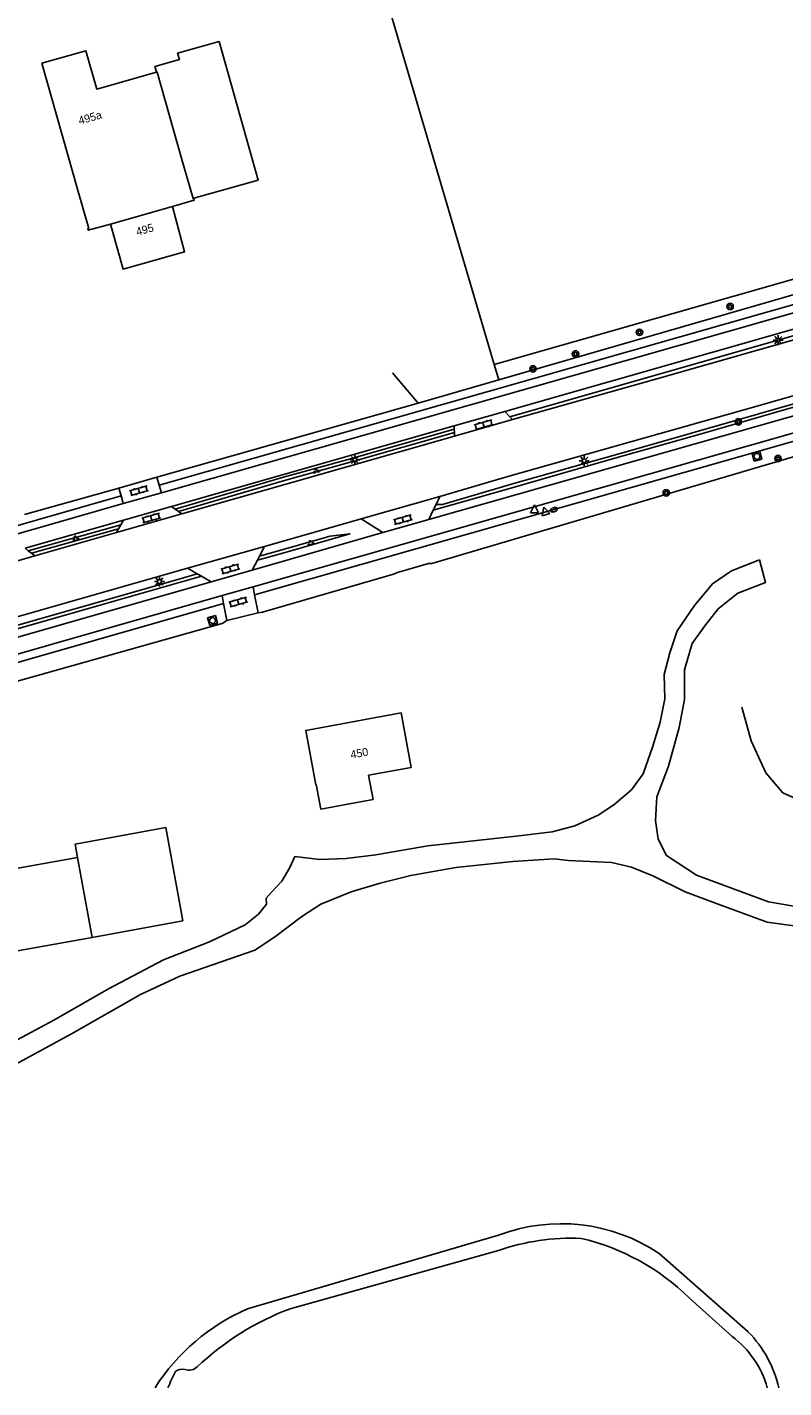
# Model space of a CAD drawing. Extents: x 124000 to 129000, y 395500 to 397503.
# Drawn here: x 127460.7 to 127555.3, y 395500 to 395670 of the extents above; entities that cross this region are included whole.
import ezdxf

# ---------------------------------------------------------------- set-up
doc = ezdxf.new("R2010")
doc.units = 0
for name, color, linetype in [('gg-afsc-erfafscheiding', 7, 'Continuous'), ('gg-afsc-hekwerk', 7, 'Continuous'), ('gg-anno-huisnummerreeks BGT', 7, 'Continuous'), ('gg-bbg-bijgebouw', 7, 'Continuous'), ('gg-bbg-bijgebouw onder overbouw', 7, 'Continuous'), ('gg-bbg-gedigitaliseerde bebouwing', 7, 'Continuous'), ('gg-bbg-hoofdgebouw', 7, 'Continuous'), ('gg-bbg-pand overbouw', 7, 'Continuous'), ('gg-bbg-tussenscheiding', 7, 'Continuous'), ('gg-knt-bronhoudergrens', 7, 'Continuous'), ('gg-knt-onverhard', 7, 'Continuous'), ('gg-knt-verharding', 7, 'Continuous'), ('gg-kntw-bovenkant insteek waterloop', 7, 'Continuous'), ('gg-kntw-midden sloot', 7, 'Continuous'), ('gg-kntw-waterlijn', 7, 'Continuous'), ('gt-grn-groengrens', 7, 'Continuous'), ('gt-grn-groengrens NZ', 7, 'Continuous'), ('gt-grn-weggrens', 7, 'Continuous'), ('gt-symb-boom', 7, 'Continuous'), ('gt-symb-brandkraan', 7, 'Continuous'), ('gt-symb-groenvak', 7, 'Continuous'), ('gt-symb-klinker verharding', 7, 'Continuous'), ('gt-symb-lichtmast', 7, 'Continuous'), ('gt-symb-rioolschacht', 7, 'Continuous'), ('gt-symb-waterafsluiter', 7, 'Continuous')]:
    doc.layers.add(name, color=color, linetype=linetype)

# ---------------------------------------------------------------- blocks, each defined once
blk = doc.blocks.new('gt0-GRVAK')
at = {"layer": 'gt-symb-groenvak'}
for p, q in [((-0.11, 0.19), (-0.23, 0.24)), ((-0.18, 0.15), (0.09, 0.15)), ((-0.09, 0.21), (-0.16, 0.32)), ((-0.05, 0.21), (-0.05, 0.39)), ((0, 0.21), (0.06, 0.32)), ((0.01, 0.19), (0.13, 0.24)), ((0.26, -0.05), (0.2, 0.06)), ((0.3, -0.05), (0.3, 0.13)), ((0.35, -0.05), (0.41, 0.06)), ((-0.25, -0.23), (-0.36, -0.18)), ((-0.32, -0.26), (-0.05, -0.26)), ((-0.23, -0.21), (-0.29, -0.09)), ((-0.18, -0.2), (-0.18, -0.02)), ((-0.14, -0.21), (-0.07, -0.09)), ((-0.12, -0.23), (0, -0.18)), ((0.24, -0.07), (0.12, -0.02)), ((0.17, -0.11), (0.44, -0.11)), ((0.37, -0.07), (0.49, -0.02))]:
    blk.add_line(p, q, dxfattribs=at)
blk = doc.blocks.new('gt0-LMAST')
at = {"layer": 'gt-symb-lichtmast'}
for p, q in [((-0.18, 0.17), (-0.45, 0.44)), ((-0.01, 0.25), (-0.01, 0.62)), ((0.17, 0.17), (0.44, 0.44)), ((-0.26, 0), (-0.63, 0)), ((-0.18, -0.18), (-0.45, -0.45)), ((-0.01, -0.25), (-0.01, -0.63)), ((0.44, -0.45), (0.17, -0.18)), ((0.24, 0), (0.62, 0))]:
    blk.add_line(p, q, dxfattribs=at)
blk.add_circle((-0.01, 0), 0.25, dxfattribs=at)
blk = doc.blocks.new('gt0-KL1')
at = {"layer": 'gt-symb-klinker verharding'}
for p, q in [((-1.15, 0.3), (1.15, 0.3)), ((-1, -0.3), (-1, 0.3)), ((-0.5, 0.3), (-0.5, 0.45)), ((0, -0.3), (0, 0.3)), ((0.5, 0.3), (0.5, 0.45)), ((1, -0.3), (1, 0.3)), ((-1.15, -0.3), (1.15, -0.3)), ((-0.5, -0.45), (-0.5, -0.3)), ((0.5, -0.45), (0.5, -0.3))]:
    blk.add_line(p, q, dxfattribs=at)
blk = doc.blocks.new('gt0-BOOM')
at = {"layer": 'gt-symb-boom'}
for radius in [0.4, 0.2]:
    blk.add_circle((0, 0), radius, dxfattribs=at)
blk = doc.blocks.new('gt0-WAFSL')
at = {"layer": 'gt-symb-waterafsluiter'}
for p, q in [((-0.5, -0.33), (0, 0.67)), ((0, 0.67), (0.5, -0.33)), ((0.5, -0.33), (-0.5, -0.33))]:
    blk.add_line(p, q, dxfattribs=at)
blk = doc.blocks.new('gt0-BR')
at = {"layer": 'gt-symb-brandkraan'}
for centre, radius, start, end in [((-0.24, 0), 0.206, 107.5669, 252.4331), ((0.6, -2.66), 3, 106.892, 107.5669), ((0, -0.69), 0.938, 73.108, 106.892), ((-0.6, -2.66), 3, 72.4331, 73.108), ((0.24, 0), 0.206, 287.567, 72.4331), ((0.6, 2.66), 3, 252.4331, 253.108), ((0, 0.69), 0.938, 253.108, 286.8921), ((-0.6, 2.66), 3, 286.8921, 287.567)]:
    blk.add_arc(centre, radius, start, end, dxfattribs=at)
blk = doc.blocks.new('gt0-RS')
at = {"layer": 'gt-symb-rioolschacht'}
blk.add_lwpolyline([(-0.5, -0.5), (0.5, -0.5), (0.5, 0.5), (-0.5, 0.5)], close=True, dxfattribs=at)
blk.add_circle((0, 0), 0.375, dxfattribs=at)

msp = doc.modelspace()

# ---------------------------------------------------------------- linework, layer by layer
at = {"layer": 'gg-afsc-erfafscheiding'}
for q in [(127506.32, 395626.8), (127476.88, 395613.76)]:
    msp.add_line((127509.55, 395622.99), q, dxfattribs=at)
msp.add_lwpolyline([(127461.94, 395588.96), (127424.85, 395578.59), (127338.47, 395554), (127244.9, 395526.7), (127198.93, 395513.11)], dxfattribs=at)
at = {"layer": 'gg-afsc-hekwerk'}
for p, q in [((127472.14, 395612.38), (127460.35, 395609.09)), ((127490.09, 395596.91), (127506.47, 395601.64)), ((127461.94, 395588.96), (127485.03, 395595.46))]:
    msp.add_line(p, q, dxfattribs=at)
msp.add_lwpolyline([(127511.27, 395602.97), (127563.22, 395618.31), (127606.33, 395630.56), (127605.96, 395631.77), (127618.53, 395635.36)], dxfattribs=at)
at = {"layer": 'gg-bbg-bijgebouw'}
for points in [[(127476.84, 395664.33), (127476.63, 395665.07), (127479.7, 395665.93), (127479.48, 395666.72), (127484.65, 395668.18), (127489.54, 395650.86), (127481.49, 395648.59)], [(127468.78, 395556.27), (127480.12, 395558.34), (127478.01, 395569.99), (127466.67, 395567.93), (127466.97, 395566.26)]]:
    msp.add_lwpolyline(points, dxfattribs=at)
at = {"layer": 'gg-bbg-bijgebouw onder overbouw'}
msp.add_line((127468.78, 395556.27), (127466.97, 395566.26), dxfattribs=at)
at = {"layer": 'gg-bbg-gedigitaliseerde bebouwing'}
msp.add_lwpolyline([(127500.95, 395572.95), (127503.9, 395573.49), (127503.35, 395576.51)], dxfattribs=at)
at = {"layer": 'gg-bbg-hoofdgebouw'}
for points in [[(127466.97, 395649.73), (127462.51, 395665.48), (127468.02, 395667.03), (127469.38, 395662.22), (127476.84, 395664.33)], [(127471.07, 395645.37), (127468.31, 395644.6), (127468.25, 395644.8), (127468.36, 395644.83), (127466.97, 395649.73)], [(127481.49, 395648.59), (127481.55, 395648.36), (127478.82, 395647.57)], [(127478.82, 395647.57), (127480.34, 395641.92), (127472.65, 395639.76), (127471.07, 395645.37)], [(127503.35, 395576.51), (127508.67, 395577.49), (127507.42, 395584.31), (127495.5, 395582.13), (127496.74, 395575.34), (127496.79, 395575.35), (127497.36, 395572.29), (127500.95, 395572.95)]]:
    msp.add_lwpolyline(points, dxfattribs=at)
at = {"layer": 'gg-bbg-pand overbouw'}
msp.add_lwpolyline([(127466.97, 395566.26), (127456.47, 395564.35), (127458.28, 395554.39), (127468.78, 395556.27)], dxfattribs=at)
at = {"layer": 'gg-bbg-tussenscheiding'}
msp.add_line((127471.07, 395645.37), (127478.82, 395647.57), dxfattribs=at)
for points in [[(127476.84, 395664.33), (127476.93, 395664.36), (127480.02, 395653.44)], [(127480.02, 395653.44), (127481.4, 395648.56), (127481.49, 395648.59)]]:
    msp.add_lwpolyline(points, dxfattribs=at)
at = {"layer": 'gg-knt-bronhoudergrens'}
for p in [(127490.69, 395723.96), (127589.88, 395648.02)]:
    msp.add_line(p, (127519.05, 395627.83), dxfattribs=at)
at = {"layer": 'gg-knt-onverhard'}
for points in [[(127455.4, 395541.33), (127464.01, 395545.92), (127470.82, 395549.82), (127477.7, 395553.47), (127483.48, 395555.7), (127487.93, 395557.84), (127489.6, 395559.18), (127490.6, 395560.42), (127490.54, 395561.15), (127491.21, 395561.9), (127492.49, 395563.29), (127493.51, 395564.99), (127494.13, 395566.38), (127497.24, 395565.99), (127500.55, 395566.13), (127504.25, 395566.59), (127510.76, 395567.7), (127521.8, 395568.93), (127526.3, 395569.46), (127529.11, 395570.18), (127532.06, 395571.54), (127534.01, 395572.82), (127536.2, 395574.69), (127537.68, 395576.69), (127538.88, 395580.16), (127539.8, 395583.13), (127540.39, 395586.05), (127540.29, 395589.12), (127541.02, 395591.8), (127541.9, 395594.57), (127544.09, 395597.74), (127546.32, 395600.42), (127548.71, 395602.07), (127552.21, 395603.43)], [(127556.52, 395560.15), (127553.35, 395560.71), (127544.33, 395564.04), (127540.58, 395566.51), (127539.56, 395568.55), (127539.22, 395570.85), (127539.39, 395573.83), (127540.84, 395577.67), (127542.17, 395582.47), (127542.85, 395585.97), (127542.85, 395589.67), (127543.78, 395592.98), (127545.38, 395595.17), (127547.04, 395597.31), (127549.52, 395599.26), (127552.97, 395600.58), (127552.21, 395603.43)], [(127562.93, 395556.84), (127553.19, 395558.15), (127547.05, 395560.43), (127542.93, 395561.96), (127538.87, 395563.97), (127536.23, 395565.02), (127533.7, 395565.61), (127528.32, 395565.87), (127526.53, 395566.08), (127521.38, 395565.75), (127514.27, 395565), (127508.62, 395564), (127504.79, 395563.02), (127501.15, 395561.94), (127497.37, 395560.43), (127495.01, 395558.87), (127491.59, 395556.28), (127489.11, 395554.67), (127479.77, 395551.41), (127474.82, 395549.13), (127466.21, 395544.23), (127455.91, 395538.64)]]:
    msp.add_lwpolyline(points, dxfattribs=at)
at = {"layer": 'gg-knt-verharding'}
for p, q in [((127520.38, 395621.96), (127613.76, 395648.55)), ((127514.03, 395620.15), (127520.38, 395621.96)), ((127514.1, 395618.89), (127521.35, 395620.96)), ((127521.01, 395621.31), (127520.38, 395621.96)), ((127521.35, 395620.96), (127521.01, 395621.31)), ((127478.71, 395610.09), (127514.03, 395620.15)), ((127514.03, 395620.15), (127514.05, 395619.74)), ((127514.05, 395619.74), (127514.08, 395619.33)), ((127514.08, 395619.33), (127514.1, 395618.89)), ((127479.99, 395609.17), (127514.1, 395618.89)), ((127472.14, 395612.38), (127472.41, 395611.41)), ((127476.88, 395613.76), (127477.16, 395612.76)), ((127477.16, 395612.76), (127477.44, 395611.8)), ((127472.41, 395611.41), (127472.68, 395610.45)), ((127477.44, 395611.8), (127472.68, 395610.45)), ((127512.26, 395611.35), (127502.4, 395608.54)), ((127511.78, 395610.35), (127512.26, 395611.35)), ((127472.68, 395610.45), (127336.89, 395571.74)), ((127471.82, 395606.84), (127479.99, 395609.17)), ((127472.71, 395608.38), (127478.71, 395610.09)), ((127479.17, 395609.76), (127478.71, 395610.09)), ((127479.58, 395609.47), (127479.17, 395609.76)), ((127479.99, 395609.17), (127479.58, 395609.47)), ((127510.88, 395608.47), (127511.44, 395609.65)), ((127511.44, 395609.65), (127511.78, 395610.35)), ((127460.41, 395604.88), (127472.71, 395608.38)), ((127472.09, 395607.31), (127471.82, 395606.84)), ((127472.38, 395607.81), (127472.09, 395607.31)), ((127472.71, 395608.38), (127472.38, 395607.81)), ((127502.4, 395608.54), (127490.34, 395605.11)), ((127502.4, 395608.54), (127505.13, 395606.83)), ((127505.13, 395606.83), (127510.88, 395608.47)), ((127461.61, 395603.93), (127471.82, 395606.84)), ((127505.13, 395606.83), (127488.8, 395602.15)), ((127453.62, 395601.65), (127461.61, 395603.93)), ((127460.81, 395604.56), (127460.41, 395604.88)), ((127461.2, 395604.25), (127460.81, 395604.56)), ((127461.61, 395603.93), (127461.2, 395604.25)), ((127480.73, 395602.37), (127490.34, 395605.11)), ((127489.45, 395603.39), (127489.72, 395603.9)), ((127489.72, 395603.9), (127490.34, 395605.11)), ((127480.73, 395602.37), (127481.9, 395601.7)), ((127483.65, 395600.68), (127488.8, 395602.15)), ((127488.8, 395602.15), (127489.45, 395603.39)), ((127481.9, 395601.7), (127482.45, 395601.38)), ((127482.45, 395601.38), (127483.65, 395600.68)), ((127485.05, 395598.98), (127488.92, 395600.04)), ((127485.23, 395597.99), (127485.05, 395598.98)), ((127489.1, 395599.06), (127488.92, 395600.04)), ((127489.53, 395596.8), (127489.1, 395599.06)), ((127485.63, 395595.86), (127485.23, 395597.99))]:
    msp.add_line(p, q, dxfattribs=at)
for points in [[(127477.44, 395611.8), (127618.8, 395652.03), (127642.08, 395658.69)], [(127608.64, 395645.95), (127588.67, 395640.15), (127570.82, 395635.01), (127539.36, 395626.05), (127521.35, 395620.96)], [(127488.92, 395600.04), (127562.97, 395621.12), (127617.64, 395636.83)], [(127613.85, 395637.65), (127562.8, 395623.22), (127510.88, 395608.47)], [(127512.26, 395611.35), (127520.75, 395613.82), (127551.77, 395622.57), (127573.41, 395628.8), (127590.91, 395633.76), (127600.74, 395635.78), (127604.41, 395636.52)], [(127364.67, 395569.25), (127423.5, 395586.08), (127480.73, 395602.37)], [(127483.65, 395600.68), (127427.53, 395584.63), (127197.12, 395518.98)], [(127197.73, 395517.03), (127427.72, 395582.55), (127485.05, 395598.98)]]:
    msp.add_lwpolyline(points, dxfattribs=at)
at = {"layer": 'gg-kntw-bovenkant insteek waterloop'}
for p, q in [((127519.6, 395519.05), (127488.23, 395509.85)), ((127550.81, 395506.97), (127539.68, 395516.76))]:
    msp.add_line(p, q, dxfattribs=at)
for centre, radius, start, end in [((127527.43, 395498.57), 21.93, 56.0472, 110.9319), ((127498.37, 395486.2), 25.73, 113.218, 147.5665), ((127540.47, 395496.77), 14.52, 12.8353, 44.6076)]:
    msp.add_arc(centre, radius, start, end, dxfattribs=at)
at = {"layer": 'gg-kntw-midden sloot'}
msp.add_lwpolyline([(127643.55, 395527.9), (127640.28, 395536.83), (127638.77, 395539.82), (127631.29, 395543.09), (127623.54, 395545.9), (127585.84, 395561.36), (127563.64, 395570.55), (127555.15, 395574.32), (127553.01, 395576.84), (127551.19, 395580.8), (127550, 395585.01)], dxfattribs=at)
at = {"layer": 'gg-kntw-waterlijn'}
for p, q in [((127519.58, 395517.15), (127493.54, 395509.88)), ((127548.8, 395506.41), (127543.4, 395511.24))]:
    msp.add_line(p, q, dxfattribs=at)
for centre, radius, start, end in [((127528.75, 395490.67), 28.02, 87.6104, 109.1041), ((127523.45, 395490.95), 28.46, 45.4798, 76.8621), ((127506.1, 395476.88), 35.31, 110.8422, 133.2261), ((127541.43, 395496.65), 12.23, 15.9116, 52.9535), ((127563.66, 395461.85), 93.54, 154.5567, 155.9288), ((127480.07, 395500.82), 1.5, 77.1739, 125.7915), ((127480.89, 395503.7), 1.5, 251.1258, 313.4445)]:
    msp.add_arc(centre, radius, start, end, dxfattribs=at)
at = {"layer": 'gt-grn-groengrens'}
for p, q in [((127519.61, 395625.9), (127519.05, 395627.83)), ((127509.55, 395622.99), (127519.61, 395625.9)), ((127472.38, 395607.81), (127460.81, 395604.56)), ((127461.2, 395604.25), (127472.09, 395607.31)), ((127485.03, 395595.46), (127485.63, 395595.86)), ((127489.53, 395596.8), (127490.09, 395596.91))]:
    msp.add_line(p, q, dxfattribs=at)
for points in [[(127519.61, 395625.9), (127589.59, 395646.09), (127638.28, 395660.36)], [(127521.01, 395621.31), (127572.29, 395635.93), (127586.66, 395639.96), (127592.1, 395641.7), (127613.99, 395647.79)], [(127511.44, 395609.65), (127520.55, 395612.21), (127533.84, 395616.04), (127545.09, 395619.21), (127555.28, 395622.18), (127566.06, 395625.21), (127582.87, 395629.99), (127600.68, 395634.91), (127610.9, 395637.83)], [(127604.41, 395636.52), (127591.55, 395632.93), (127572.28, 395627.4), (127560.15, 395623.97), (127536.14, 395617.09), (127521.63, 395613.01), (127512.6, 395610.35), (127511.78, 395610.35)], [(127479.17, 395609.76), (127492.73, 395613.74), (127501.09, 395616.05), (127514.05, 395619.74)], [(127514.08, 395619.33), (127501.2, 395615.66), (127492.83, 395613.36), (127479.58, 395609.47)], [(127489.45, 395603.39), (127492.9, 395604.33), (127501.02, 395606.67), (127498.54, 395606.4), (127491.04, 395604.25), (127489.72, 395603.9)], [(127511.27, 395602.97), (127510.82, 395602.97), (127506.95, 395601.83), (127506.47, 395601.64)], [(127481.9, 395601.7), (127480.21, 395601.2), (127473.07, 395599.15), (127439.56, 395589.62), (127438.14, 395589.2), (127421.61, 395584.51), (127412.74, 395581.96), (127400.95, 395578.63), (127383.81, 395573.72), (127382.83, 395573.48), (127382.98, 395572.99), (127400.49, 395577.97), (127410.13, 395580.74), (127448.78, 395591.76), (127458.69, 395594.62), (127470.49, 395597.96), (127482.45, 395601.38)]]:
    msp.add_lwpolyline(points, dxfattribs=at)
at = {"layer": 'gt-grn-groengrens NZ'}
msp.add_line((127336.48, 395572.66), (127472.41, 395611.41), dxfattribs=at)
for points in [[(127477.16, 395612.76), (127618.53, 395652.99), (127641.83, 395659.66)], [(127489.1, 395599.06), (127563.25, 395620.16), (127618.34, 395635.99)], [(127198.02, 395516.07), (127427.99, 395581.59), (127485.23, 395597.99)]]:
    msp.add_lwpolyline(points, dxfattribs=at)
at = {"layer": 'gt-grn-weggrens'}
for p, q in [((127472.14, 395612.38), (127476.88, 395613.76)), ((127485.63, 395595.86), (127489.53, 395596.8))]:
    msp.add_line(p, q, dxfattribs=at)

# ---------------------------------------------------------------- block references
at = {"layer": 'gt-symb-boom'}
for p in [(127548.54, 395635.07), (127537.21, 395631.85), (127529.21, 395629.15), (127523.9, 395627.29), (127549.57, 395620.66), (127554.53, 395616.09), (127540.55, 395611.79)]:
    msp.add_blockref('gt0-BOOM', p, dxfattribs=at)
at = {"layer": 'gt-symb-brandkraan', "rotation": 15.898187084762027}
msp.add_blockref('gt0-BR', (127526.51, 395609.68), dxfattribs=at)
at = {"layer": 'gt-symb-groenvak'}
for p in [(127496.77, 395614.55), (127466.72, 395606.06), (127496.1, 395605.51)]:
    msp.add_blockref('gt0-GRVAK', p, dxfattribs=at)
at = {"layer": 'gt-symb-klinker verharding'}
for p, rotation in [((127517.73, 395620.31), 15.843082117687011), ((127474.64, 395612.08), 15.898187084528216), ((127476.17, 395608.64), 15.843082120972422), ((127507.63, 395608.44), 15.843082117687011), ((127486.06, 395602.3), 15.843082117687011), ((127487.05, 395598.15), 15.843082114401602)]:
    msp.add_blockref('gt0-KL1', p, dxfattribs=dict(at, rotation=rotation))
at = {"layer": 'gt-symb-lichtmast'}
for p in [(127554.56, 395630.88), (127501.65, 395615.91), (127530.31, 395615.8), (127477.2, 395600.72)]:
    msp.add_blockref('gt0-LMAST', p, dxfattribs=at)
at = {"layer": 'gt-symb-rioolschacht'}
for p, rotation in [((127551.89, 395616.35), 14.119602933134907), ((127483.84, 395595.85), 15.245070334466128)]:
    msp.add_blockref('gt0-RS', p, dxfattribs=dict(at, rotation=rotation))
at = {"layer": 'gt-symb-waterafsluiter'}
msp.add_blockref('gt0-WAFSL', (127524.08, 395609.64), dxfattribs=at)
at = {"layer": 'gt-symb-waterafsluiter', "rotation": 15.898187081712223}
msp.add_blockref('gt0-WAFSL', (127525.45, 395609.38), dxfattribs=at)

# ---------------------------------------------------------------- texts
at = {"layer": 'gg-anno-huisnummerreeks BGT'}
for s, rotation, p in [('495a', 15.8, (127467.23, 395657.79)), ('495', 15.7, (127474.43, 395643.9)), ('450', 10.4, (127501.18, 395578.59))]:
    msp.add_text(s, height=1, rotation=rotation, dxfattribs=at).set_placement(p)

doc.saveas('drawing.dxf')
